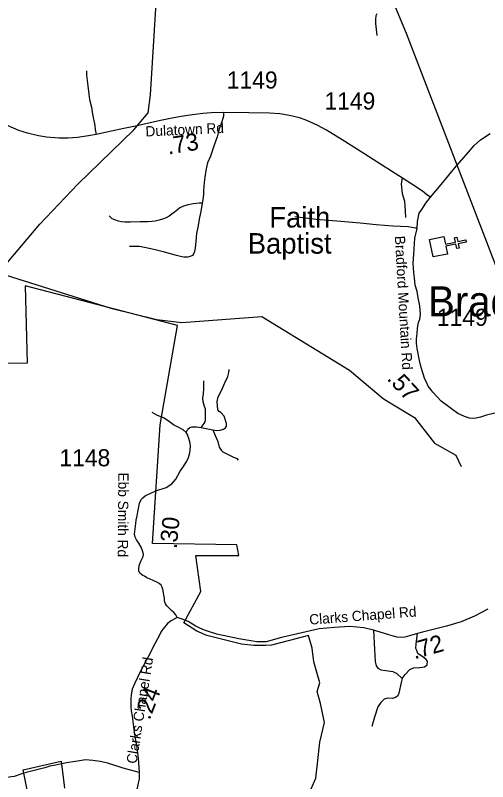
# Model space of a CAD drawing. Extents: x 1159738 to 1321356, y 736314 to 882035.
# Drawn here: x 1240691 to 1244144, y 776906 to 782507 of the extents above; entities that cross this region are included whole.
import ezdxf

# ---------------------------------------------------------------- set-up
doc = ezdxf.new("R2010")
doc.units = 0
for name, color, linetype in [('Exist Boundary Political City Limit New InsideOut', 7, 'Continuous'), ('Exist Cultural Church CELL', 7, 'Continuous'), ('Exist Cultural Church Label', 7, 'Continuous'), ('Exist Geographical Mountain Summit Label', 7, 'Continuous'), ('Exist Hydrographic Creek Single Shore', 7, 'Continuous'), ('Exist Hydrographic Misc Water Feature', 7, 'Continuous'), ('Exist Road Non-System Type 51', 7, 'Continuous'), ('Exist Road Secondary Mileage Hundredths English Label', 7, 'Continuous'), ('Exist Road Secondary Type 41 Attributed', 7, 'Continuous'), ('Exist Road Secondary Type 51 Attributed', 7, 'Continuous'), ('Exist Road Secondary Type 51 Label', 7, 'Continuous'), ('Exist Road Secondary Type 51 Number Label', 7, 'Continuous'), ('Exist Utilities Electrical Transmission Line', 7, 'Continuous')]:
    doc.layers.add(name, color=color, linetype=linetype)

msp = doc.modelspace()

# ---------------------------------------------------------------- linework, layer by layer
at = {"layer": 'Exist Boundary Political City Limit New InsideOut'}
for points in [[(1242853.6, 776853), (1242887.3, 776930.6), (1242900.8, 777038.6), (1242917.7, 777193.8), (1242951.4, 777338.9), (1242921, 777477.3), (1242897.4, 777565), (1242917.7, 777629.1), (1242873.8, 777781), (1242860.3, 777880.8), (1242833.3, 777975.3), (1242695.1, 777938.2), (1242563.6, 777904.4), (1242523.1, 777901), (1242435.4, 777901), (1242344.4, 777911.2), (1242236.5, 777938.2), (1242091.5, 777975.3), (1242017.3, 778005.7), (1241922.9, 778066.4), (1242047.6, 778295.9), (1242010.5, 778559.1), (1242324.1, 778558.2), (1242310.6, 778635.8), (1241693.5, 778645.8), (1241750.8, 779513.1), (1241875.6, 780240.9), (1240764, 780530.9), (1240777.5, 779964), (1240116.6, 779957.2)], [(1240787.9, 776796.8), (1240747.4, 776992.5), (1241027.3, 777056.6), (1241050.9, 776857.5)]]:
    msp.add_lwpolyline(points, dxfattribs=at)
at = {"layer": 'Exist Cultural Church CELL'}
msp.add_lwpolyline([(1243823.2, 780890.1), (1243834.9, 780834.4), (1243909.4, 780849.8), (1243903, 780881.2), (1243918.6, 780884.4), (1243925.1, 780853.1), (1243984, 780865.3), (1243987.2, 780849.6), (1243928.3, 780837.4), (1243934.8, 780806), (1243919.2, 780802.8), (1243912.7, 780834.1), (1243838.1, 780818.7), (1243849.7, 780762.2), (1243745.5, 780740.6), (1243719, 780868.5)], close=True, dxfattribs=at)
at = {"layer": 'Exist Hydrographic Creek Single Shore'}
for points in [[(1240437, 780667.2), (1241388.1, 780365.8), (1241726, 780284), (1241907.4, 780262.1), (1242492.2, 780305.9), (1242938.1, 780032.8), (1243135.1, 779913.9), (1243380.1, 779705.5), (1243419.2, 779681.8)], [(1243419.2, 779681.8), (1243610.1, 779566.3), (1243755.1, 779379.6), (1243912.1, 779291.1), (1243951.1, 779208.2)]]:
    msp.add_lwpolyline(points, dxfattribs=at)
at = {"layer": 'Exist Hydrographic Misc Water Feature'}
msp.add_lwpolyline([(1243335.2, 782518.7), (1243326.7, 782502.5), (1243324.1, 782478.8), (1243325.3, 782446.7), (1243335.1, 782358.7)], dxfattribs=at)
at = {"layer": 'Exist Road Non-System Type 51'}
msp.add_line((1242050.5, 779495.3), (1242134.1, 779477.4), dxfattribs=at)
for points in [[(1241211.5, 782102), (1241210.7, 782068.7), (1241222.1, 781991.5), (1241228.9, 781930.2), (1241234.1, 781891.2), (1241247, 781836), (1241255.3, 781785.3), (1241272.6, 781700.8), (1241275.7, 781672.8), (1241282.5, 781636.7)], [(1242213.1, 781796.8), (1242212.1, 781771), (1242202, 781727.3), (1242182.2, 781677.3), (1242166.1, 781619), (1242145, 781557.9), (1242118.2, 781477.8), (1242096.7, 781428.6), (1242090.7, 781407.1), (1242083.6, 781373.2), (1242075.6, 781324.5), (1242072.5, 781283.9), (1242067.2, 781226.6), (1242066.5, 781199.5), (1242061.5, 781157.5), (1242056.5, 781133.8)], [(1243521.4, 781315.5), (1243516.6, 781304.4), (1243512.6, 781273.8), (1243519.2, 781204.4), (1243535.2, 781148.5), (1243539.2, 781113.8), (1243541.9, 781079.1), (1243544.5, 781029.8)], [(1242056.5, 781133.8), (1242036.1, 781134.5), (1242012.6, 781131.8), (1241991.1, 781129.8), (1241944.1, 781118.3), (1241921.3, 781110.9), (1241893.8, 781099.5), (1241875.7, 781084.8), (1241844.1, 781059.9), (1241814.6, 781038.4), (1241793.1, 781026.3), (1241767.6, 781016.2), (1241743.4, 781008.8), (1241714.6, 781002.8), (1241690.4, 780999.4), (1241660.9, 780997.4), (1241627.3, 780998.1), (1241604.5, 780997.4), (1241534.2, 780994.8), (1241490.6, 780996.1), (1241467.7, 780997.4), (1241444.2, 781002.8), (1241418.7, 781011.6), (1241398.6, 781020.3), (1241384.5, 781033.7), (1241377.9, 781041.8)], [(1242056.5, 781133.8), (1242048.1, 781074), (1242038, 781029.6), (1242024.6, 780958.4), (1242016.5, 780913), (1242011.8, 780857.2), (1242005.1, 780805.5), (1242001.1, 780781.4), (1241993.7, 780762.6), (1241985.6, 780751.2), (1241970.2, 780743.8), (1241952.7, 780738.4), (1241923.2, 780739.1), (1241909.1, 780740.5), (1241868.8, 780751.9), (1241782.2, 780775.4), (1241703.7, 780794.2), (1241635.4, 780811), (1241597.9, 780816.3), (1241524.7, 780817.7)], [(1242735.3, 781036.8), (1242889.7, 781016.7), (1243070.9, 781003.3), (1243213.3, 780991.2), (1243328.7, 780979.1), (1243452.2, 780968.3), (1243563.7, 780962.9), (1243617.4, 780953.2), (1243625.4, 780952.5)], [(1242134.1, 779477.4), (1242164.9, 779473.4), (1242188.2, 779475.4), (1242214.2, 779482), (1242226.6, 779491.3), (1242234.8, 779503.3), (1242234.8, 779524.6), (1242218.8, 779577.8), (1242194, 779603.9), (1242180.3, 779610.8), (1242172, 779624.5), (1242167.9, 779685.1), (1242173.4, 779719.4), (1242200.2, 779770.4), (1242222.8, 779819.6), (1242244, 779867.5), (1242252.3, 779895.4), (1242254.7, 779917.3)], [(1242050.5, 779495.3), (1242072.5, 779523.2), (1242077.9, 779535.2), (1242080.7, 779548.5), (1242080.7, 779579.7), (1242080.7, 779627.6), (1242075.2, 779646.8), (1242064.6, 779682.1), (1242061.8, 779708.6), (1242065.9, 779741.2), (1242070.1, 779779.8), (1242068.7, 779807.7), (1242068.7, 779834.9)], [(1241939.9, 779456.8), (1241918.7, 779476.7), (1241881, 779496), (1241847.4, 779513.9), (1241819.3, 779535.9), (1241778.9, 779561.8), (1241725.5, 779585.7), (1241692.6, 779605)], [(1241939.9, 779456.8), (1241952.2, 779482.7), (1241966.6, 779494.7), (1241982.4, 779500), (1242015.9, 779498.7), (1242050.5, 779495.3)], [(1241970.4, 779326.5), (1241971.4, 779362.4), (1241967.3, 779390.3), (1241957.7, 779420.9), (1241946.8, 779448.2), (1241939.9, 779456.8)], [(1242134.1, 779477.4), (1242152.6, 779435.5), (1242170.4, 779393), (1242182.1, 779351.1), (1242195.8, 779328.5), (1242208.1, 779317.2), (1242246.4, 779296), (1242282.1, 779280.7), (1242309.5, 779267.4), (1242319.7, 779254.8)], [(1243310.2, 778012.8), (1243318, 777872.4), (1243321, 777784.7), (1243328.7, 777751.9), (1243341, 777735.6), (1243362.4, 777723.6), (1243400.8, 777717.7), (1243451.4, 777710.3), (1243480.5, 777696.9), (1243520.4, 777659.7)], [(1243520.4, 777659.7), (1243541.1, 777689.4), (1243574.9, 777725.1), (1243591.1, 777731.9), (1243604.9, 777737.8), (1243647.5, 777741), (1243683.3, 777745.1), (1243702.5, 777760.2), (1243703.7, 777787.6), (1243691.5, 777801.5), (1243672.5, 777816.6), (1243634.2, 777841.9), (1243625.5, 777865), (1243619.4, 777879.9), (1243620.9, 777914.1), (1243632.1, 777988.6)], [(1243520.4, 777659.7), (1243511.2, 777629.9), (1243495.9, 777552.5), (1243488.2, 777533.2), (1243469.8, 777519.8), (1243448.3, 777513.8), (1243414.6, 777515.3), (1243388.5, 777509.4), (1243362.4, 777485.6), (1243341, 777452.8), (1243318, 777377), (1243298, 777308.5)]]:
    msp.add_lwpolyline(points, dxfattribs=at)
at = {"layer": 'Exist Road Secondary Type 41 Attributed'}
for points in [[(1241718.9, 779030.5), (1241792.8, 779056.5), (1241834.1, 779081.9), (1241864.3, 779116.9), (1241897.4, 779174.4), (1241919.4, 779208.9), (1241940.2, 779242.2), (1241954.6, 779267.4), (1241963.5, 779299.3), (1241970.4, 779326.5)], [(1241875.2, 778104.5), (1241864.9, 778124.4), (1241849.5, 778141.7), (1241833.7, 778157.6), (1241799.7, 778191.3), (1241790, 778205.5), (1241784.3, 778219.6), (1241782.4, 778225.7), (1241780.6, 778246), (1241776.5, 778268.6), (1241773.8, 778289.2), (1241769, 778311.8), (1241765.6, 778328.4), (1241757.3, 778343.1), (1241743.6, 778354.3), (1241724.5, 778365), (1241697.7, 778375.6), (1241677.9, 778385.6), (1241652.9, 778396.2), (1241636.4, 778406.8), (1241624.1, 778413.5), (1241612.5, 778420.1), (1241602.2, 778429.4), (1241594, 778447.4), (1241593.3, 778467.3), (1241598.1, 778493.2), (1241611.4, 778521.8), (1241624.5, 778550.4), (1241627.2, 778569), (1241621, 778592.2), (1241611.4, 778619.5), (1241593.6, 778649.4), (1241576.5, 778674), (1241567.3, 778693.3), (1241563.1, 778714.5), (1241571.2, 778792.4), (1241574.1, 778816.1), (1241580.8, 778848), (1241587.4, 778877.9), (1241591.6, 778903.2), (1241599.8, 778941.8), (1241612.1, 778967), (1241623.1, 778981), (1241642.9, 778996.9), (1241677.9, 779012.9), (1241718.9, 779030.5)]]:
    msp.add_lwpolyline(points, dxfattribs=at)
at = {"layer": 'Exist Road Secondary Type 51 Attributed'}
for points in [[(1243726, 781179), (1243700.7, 781195.2), (1243668.2, 781221.3), (1243589.3, 781273), (1243521.4, 781315.5), (1243467.7, 781351.6), (1243341.2, 781430.9), (1243238.5, 781496.2), (1243081.5, 781596.3), (1242966.6, 781668.1), (1242902.9, 781702.8), (1242845.4, 781729.3), (1242811, 781742.9), (1242769.1, 781756.9), (1242695.9, 781775), (1242624.5, 781786.4), (1242549, 781791.6), (1242397.2, 781794.7), (1242213.1, 781796.8), (1242125.7, 781793.5), (1242062.6, 781789), (1241985.9, 781780.3), (1241903.9, 781768.2), (1241836.7, 781756.2), (1241751.4, 781737.7), (1241569, 781696.9), (1241483.7, 781678.8), (1241394.1, 781659.2), (1241282.5, 781636.7), (1241225.7, 781625.5), (1241145.7, 781613.5), (1241077.7, 781609.5), (1241008.2, 781609.1), (1240919.8, 781616.7), (1240861.6, 781626.1), (1240781.2, 781645), (1240716.9, 781666.2), (1240638.7, 781698.3)], [(1243726, 781179), (1243803.8, 781270.9), (1243916.1, 781406), (1243921.8, 781412.5), (1244003.5, 781507.2), (1244046.2, 781554.5), (1244091.2, 781596.1), (1244163.7, 781642)], [(1244228.1, 779606), (1244136.7, 779585.1), (1244092.2, 779570.4), (1244061, 779561.8), (1244039.1, 779560.5), (1244012.4, 779563.1), (1243998, 779567.1), (1243976.1, 779575.1), (1243927.4, 779595.6), (1243879.4, 779630.2), (1243805.1, 779686.4), (1243744.6, 779752.1), (1243727.6, 779772.5), (1243710.4, 779797.1), (1243697, 779824.5), (1243684.7, 779847.1), (1243670.2, 779894.7), (1243659.3, 779931.9), (1243645.6, 779985.1), (1243629.3, 780072.5), (1243623.8, 780109.6), (1243625.2, 780142.6), (1243628, 780180.8), (1243631.3, 780219.6), (1243639, 780260.6), (1243648.9, 780286.3), (1243653.1, 780320.1), (1243647.2, 780382.7), (1243637.6, 780430.9), (1243630.7, 780470.8), (1243628, 780489.1), (1243614.2, 780533.5), (1243608.7, 780588.3), (1243604.6, 780628), (1243600.3, 780695.5), (1243603.6, 780761.4), (1243613, 780879), (1243628.5, 780949.9), (1243631.8, 781000.7), (1243644, 781061.7), (1243663.8, 781088.3), (1243692.4, 781134.4), (1243726, 781179)], [(1244144.9, 778166.3), (1244049, 778114.5), (1243951.1, 778073.9), (1243843.9, 778043.4), (1243725.7, 778014.1), (1243667.5, 777997.5), (1243632.1, 777988.6), (1243573.3, 777971.6), (1243538.4, 777962.3), (1243511.7, 777959.6), (1243483.6, 777961.6), (1243455.5, 777968.3), (1243421.2, 777980.2), (1243383.6, 777992.2), (1243310.2, 778012.8), (1243240.1, 778030.1), (1243137.5, 778040.8), (1243024.8, 778033.1), (1242913, 778022.4), (1242785.9, 777994.8), (1242637.4, 777959.6), (1242524.1, 777928.9), (1242456.7, 777928.9), (1242325, 777948.8), (1242164.2, 777984.1), (1242089.6, 778008.1), (1242062.9, 778016.8), (1242034.1, 778029.4), (1242006, 778044.2), (1241953.7, 778075.9), (1241911.1, 778092.4), (1241875.2, 778104.5)], [(1241875.2, 778104.5), (1241831.4, 778081.4), (1241802.5, 778060.7), (1241770.9, 778023.6), (1241758.5, 778004.3), (1241748.1, 777981.6), (1241696.8, 777885.4), (1241672.1, 777834.3), (1241648.1, 777791.5), (1241606, 777712.9), (1241561.4, 777620), (1241546.4, 777580.8), (1241537.1, 777540.3), (1241536.4, 777511.7), (1241535.7, 777479.2), (1241535.7, 777453.9), (1241538.5, 777424), (1241544.7, 777385.5), (1241553.6, 777326.3), (1241561.1, 777267.2), (1241570, 777208.7), (1241579.6, 777155.5), (1241590.2, 777077.1), (1241595.7, 776973.5)], [(1241029.8, 777035.7), (1240988.1, 777027.3), (1240943.6, 777018), (1240906.6, 777006.2), (1240829.3, 776986.3), (1240769.6, 776971.7), (1240752.6, 776967.4)], [(1241595.7, 776973.5), (1241480.6, 777005.4), (1241366.5, 777041.4), (1241311.4, 777052.5), (1241256.6, 777060.5), (1241205.2, 777064.5), (1241131.9, 777053.9), (1241064.1, 777042.6), (1241029.8, 777035.7)], [(1241595.7, 776973.5), (1241596.4, 776945.6), (1241595.7, 776923.6), (1241589.5, 776895.7), (1241582.7, 776857.2), (1241566.2, 776805.3), (1241544.9, 776759.7), (1241523.8, 776704.1), (1241494.9, 776658.6), (1241432.9, 776563.8), (1241417.8, 776543.5), (1241371.2, 776481), (1241313.6, 776400.1), (1241237.6, 776303.6), (1241227.4, 776292.8), (1241158.3, 776219.2), (1241096.7, 776150.1), (1241024.2, 776053), (1240999.5, 776018.2)], [(1240752.6, 776967.4), (1240738.2, 776963.3), (1240683, 776944.1), (1240625.6, 776935.9)]]:
    msp.add_lwpolyline(points, dxfattribs=at)
at = {"layer": 'Exist Utilities Electrical Transmission Line'}
for points in [[(1241596.4, 781717.3), (1241661.4, 781795.1), (1241679.8, 781926), (1241750.3, 783071.7), (1241775.3, 783305.4)], [(1243921.8, 781412.5), (1243551.5, 782375), (1243163.2, 783305.4)], [(1239182, 779148.1), (1240004.8, 780027.4), (1240550.9, 780604.7), (1240869.9, 780979.7), (1241148.5, 781272.1), (1241557.1, 781670.1), (1241596.4, 781717.3)], [(1244717.9, 779386.4), (1244469.1, 779989.8), (1243921.8, 781412.5)]]:
    msp.add_lwpolyline(points, dxfattribs=at)

# ---------------------------------------------------------------- texts
at = {"layer": 'Exist Cultural Church Label'}
for s, p in [('Faith', (1242547.7, 780956.1)), ('Baptist', (1242390.1, 780765.1))]:
    msp.add_text(s, height=150, dxfattribs=at).set_placement(p)
at = {"layer": 'Exist Geographical Mountain Summit Label'}
msp.add_text('Bradford Mountain', height=220, dxfattribs=at).set_placement((1243707.9, 780306.8))
at = {"layer": 'Exist Road Secondary Mileage Hundredths English Label'}
for s, rotation, p in [('.73', 9.2173, (1241809.5, 781488.8)), ('.57', 312.6742, (1243402.8, 779847.5)), ('.30', 84.1179, (1241869.7, 778603.8)), ('.72', 15.9248, (1243609.2, 777799.7)), ('.24', 68.974, (1241673, 777351.3))]:
    msp.add_text(s, height=125, rotation=rotation, dxfattribs=at).set_placement(p)
at = {"layer": 'Exist Road Secondary Type 51 Label'}
for s, rotation, p in [('Dulatown Rd', 2.6713, (1241644.2, 781620.9)), ('Bradford Mountain Rd', 273.2701, (1243465, 780893.3)), ('Ebb Smith Rd', 269.5469, (1241444.2, 779165.9)), ('Clarks Chapel Rd', 4.4162, (1242842.7, 778053)), ('Clarks Chapel Rd', 80.9759, (1241576.4, 777032.9))]:
    msp.add_text(s, height=75, rotation=rotation, dxfattribs=at).set_placement(p)
at = {"layer": 'Exist Road Secondary Type 51 Number Label'}
for s, p in [('1149', (1242236.8, 781971.5)), ('1149', (1242950.9, 781818.5)), ('1149', (1242950.9, 781818.5)), ('1149', (1242950.9, 781818.5)), ('1149', (1243772.8, 780237.4)), ('1148', (1241013.3, 779210.8))]:
    msp.add_text(s, height=125, dxfattribs=at).set_placement(p)

doc.saveas('drawing.dxf')
